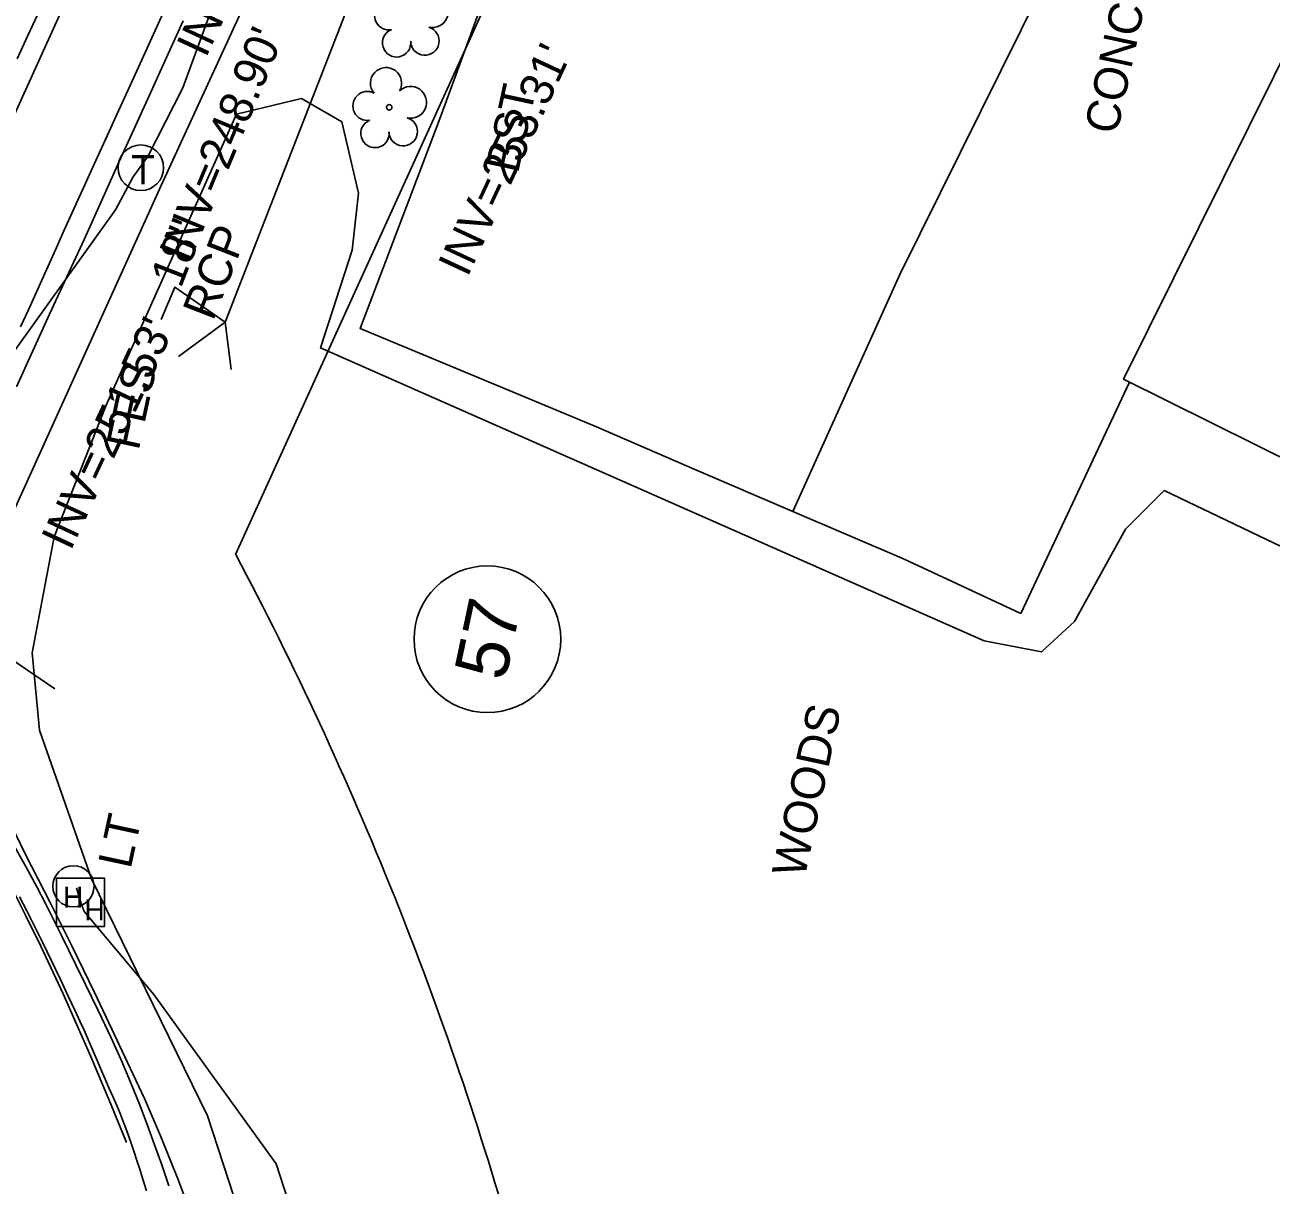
# Model space of a CAD drawing. Extents: x 2100323 to 2109811, y 740376 to 749755.
# Drawn here: x 2106563 to 2106711.6, y 744661.3 to 744799.8 of the extents above; entities that cross this region are included whole.
import ezdxf

# ---------------------------------------------------------------- set-up
doc = ezdxf.new("R2010")
doc.units = 0
for name, color, linetype in [('Exist Building', 7, 'Continuous'), ('Exist Guardrail', 7, 'Continuous'), ('Exist Horizontal Alignment', 7, 'Continuous'), ('Exist Property Owner Number CELL', 7, 'Continuous'), ('Exist Right of Way Line', 7, 'Continuous'), ('Exist Roads Change in Surface', 7, 'Continuous'), ('Exist Roads Change in Surface Text', 7, 'Continuous'), ('Exist Roads Curbs', 7, 'Continuous'), ('Exist Roads Curbs Text', 7, 'Continuous'), ('Exist Roads EOP', 7, 'Continuous'), ('Exist Roads EOP Other', 7, 'Continuous'), ('Exist Roads EOT', 7, 'Continuous'), ('Exist Structure Major Bridge WW', 7, 'Continuous'), ('Exist Structure Minor Head and End Wall', 7, 'Continuous'), ('Exist Structure Minor Head and End Wall Text', 7, 'Continuous'), ('Exist Structure Minor Pipes CMP 12 Inch Invert', 7, 'Continuous'), ('Exist Structure Minor Pipes RCP 18 Inch', 7, 'Continuous'), ('Exist Structure Minor Pipes RCP 18 Inch Invert', 7, 'Continuous'), ('Exist Structure Minor Pipes RCP 18 Inch Leader', 7, 'Continuous'), ('Exist Structure Minor Pipes RCP 18 Inch Text', 7, 'Continuous'), ('Exist Utilities Other Pole CELL', 7, 'Continuous'), ('Exist Utilities Other Pole Text', 7, 'Continuous'), ('Exist Utilities Power Hand Hole CELL', 7, 'Continuous'), ('Exist Utilities Power UG Cable SUE LOS B', 7, 'Continuous'), ('Exist Utilities Telephone Manhole CELL', 7, 'Continuous'), ('Exist Utilities Telephone UG Conduit SUE LOS B', 7, 'Continuous'), ('Exist Vegetation Tree CELL', 7, 'Continuous'), ('Exist Vegetation Woods Line', 7, 'Continuous'), ('Exist Vegetation Woods Line Text', 7, 'Continuous')]:
    doc.layers.add(name, color=color, linetype=linetype)

msp = doc.modelspace()

# ---------------------------------------------------------------- linework, layer by layer
at = {"layer": 'Exist Building'}
msp.add_lwpolyline([(2106720.97, 744811.75), (2106694.05, 744757.48), (2106730.96, 744739.17), (2106757.89, 744793.44)], close=True, dxfattribs=at)
at = {"layer": 'Exist Guardrail'}
msp.add_lwpolyline([(2106559.88, 744707.25), (2106563.14, 744700.63), (2106565.99, 744695.04), (2106568.57, 744689.87), (2106571.27, 744684.3), (2106573.36, 744679.96), (2106575.22, 744675.98), (2106577.25, 744671.68), (2106579.16, 744667.22), (2106581.29, 744661.89), (2106583.16, 744656.88)], dxfattribs=at)
at = {"layer": 'Exist Horizontal Alignment'}
msp.add_line((2106482.85, 744615.47), (2106620.86, 744919.2), dxfattribs=at)
msp.add_arc((2106216.87, 744539.52), 363, 15.7224, 59.8264, dxfattribs=at)
at = {"layer": 'Exist Property Owner Number CELL'}
msp.add_circle((2106618.15, 744726.47), 8.75, dxfattribs=at)
at = {"layer": 'Exist Right of Way Line'}
msp.add_line((2106588.12, 744736.58), (2106662.51, 744900.28), dxfattribs=at)
msp.add_arc((2106216.87, 744539.52), 420.31, 15.7224, 27.959, dxfattribs=at)
at = {"layer": 'Exist Roads Change in Surface'}
msp.add_lwpolyline([(2106747.38, 744821.09), (2106734.21, 744823.84), (2106709.17, 744826.36), (2106693.6, 744828.36), (2106676.03, 744829.58), (2106686.68, 744809.01), (2106667.37, 744769.97), (2106654.57, 744741.71)], dxfattribs=at)
at = {"layer": 'Exist Roads Curbs'}
for points in [[(2106561.96, 744756.56), (2106563.92, 744760.87), (2106565.93, 744765.25), (2106568, 744769.7), (2106570.08, 744774.25), (2106572.19, 744778.92), (2106574.24, 744783.48), (2106576.17, 744787.73), (2106577.99, 744791.73), (2106579.89, 744795.87), (2106581.87, 744800.23)], [(2106580.14, 744661.24), (2106579.3, 744663.74), (2106578.45, 744666.16), (2106577.56, 744668.57), (2106576.63, 744670.98), (2106575.64, 744673.44), (2106574.57, 744676), (2106573.27, 744678.9), (2106571.72, 744682.19), (2106570.21, 744685.29), (2106569.07, 744687.63), (2106568.23, 744689.32), (2106567.38, 744691.04), (2106566.47, 744692.88), (2106565.48, 744694.84), (2106564.41, 744696.91), (2106563.14, 744699.28), (2106561, 744703.09)]]:
    msp.add_lwpolyline(points, dxfattribs=at)
at = {"layer": 'Exist Roads EOP'}
for points in [[(2106564.51, 744801.04), (2106563.33, 744798.49), (2106562.06, 744795.73)], [(2106579.68, 744801.64), (2106578.31, 744798.64), (2106576.92, 744795.6), (2106575.52, 744792.54), (2106574.14, 744789.52), (2106572.78, 744786.53), (2106571.43, 744783.58), (2106570.11, 744780.69), (2106568.85, 744777.9), (2106567.63, 744775.2), (2106566.47, 744772.58), (2106565.36, 744770.11), (2106564.33, 744767.81), (2106563.36, 744765.69), (2106562.47, 744763.75)], [(2106562.34, 744695.74), (2106563.2, 744694.06), (2106564.12, 744692.24), (2106565.1, 744690.25), (2106566.14, 744688.11), (2106567.21, 744685.86), (2106568.15, 744683.88), (2106568.93, 744682.22), (2106569.55, 744680.88), (2106570.04, 744679.81), (2106570.51, 744678.73), (2106571, 744677.6), (2106571.51, 744676.41), (2106572.03, 744675.17), (2106572.54, 744673.99), (2106573.02, 744672.87), (2106573.49, 744671.82), (2106573.93, 744670.83), (2106574.34, 744669.87), (2106574.72, 744668.93), (2106575.06, 744668.02), (2106575.37, 744667.12), (2106575.68, 744666.21), (2106576, 744665.26), (2106576.33, 744664.29), (2106576.67, 744663.26), (2106577.06, 744662.06), (2106577.5, 744660.67)]]:
    msp.add_lwpolyline(points, dxfattribs=at)
at = {"layer": 'Exist Roads EOP Other'}
for points in [[(2106553.37, 744723.5), (2106556.86, 744731.26), (2106579.22, 744780.61), (2106602.26, 744830.65), (2106623.12, 744876.4), (2106643.15, 744917.68)], [(2106612.41, 744788.35), (2106626.52, 744826.88), (2106640.7, 744824.03), (2106643.74, 744832.49), (2106636.6, 744832.66), (2106630.32, 744834.98), (2106626.06, 744838.12), (2106634.8, 744860.94), (2106657.29, 744908.48)], [(2106612.41, 744788.35), (2106602.96, 744763.53), (2106621.13, 744756), (2106631.18, 744751.8), (2106643.1, 744746.62), (2106654.57, 744741.71), (2106667.78, 744736.04), (2106681.77, 744729.55)], [(2106694.76, 744757.13), (2106681.77, 744729.55)]]:
    msp.add_lwpolyline(points, dxfattribs=at)
at = {"layer": 'Exist Roads EOT'}
msp.add_lwpolyline([(2106556.25, 744706.79), (2106557.03, 744705.37), (2106559.09, 744701.41), (2106560.91, 744697.84), (2106563.11, 744693.39), (2106564.87, 744689.84), (2106567.53, 744684.15), (2106570.81, 744676.77), (2106573.24, 744671), (2106575.08, 744666.42)], dxfattribs=at)
at = {"layer": 'Exist Structure Major Bridge WW'}
msp.add_lwpolyline([(2106532.73, 744611.68), (2106530.43, 744630.38), (2106529, 744645.52), (2106527, 744664.44), (2106556.5, 744727.39), (2106566.56, 744720.56)], dxfattribs=at)
at = {"layer": 'Exist Structure Minor Head and End Wall'}
msp.add_lwpolyline([(2106581.3, 744760.21), (2106586.85, 744764.3), (2106587.58, 744758.65)], dxfattribs=at)
at = {"layer": 'Exist Structure Minor Pipes RCP 18 Inch'}
msp.add_line((2106610.36, 744824.63), (2106586.85, 744764.3), dxfattribs=at)
at = {"layer": 'Exist Structure Minor Pipes RCP 18 Inch Leader'}
msp.add_lwpolyline([(2106586.85, 744764.3), (2106580.88, 744768.49), (2106579.23, 744764.63)], dxfattribs=at)
at = {"layer": 'Exist Utilities Other Pole CELL'}
msp.add_circle((2106568.77, 744696.99), 2.46, dxfattribs=at)
at = {"layer": 'Exist Utilities Power Hand Hole CELL'}
msp.add_line((2106569.69, 744694.92), (2106569.69, 744694.92), dxfattribs=at)
msp.add_lwpolyline([(2106566.74, 744692.2), (2106572.49, 744692.2), (2106572.49, 744697.95), (2106566.74, 744697.95), (2106566.74, 744692.2)], dxfattribs=at)
at = {"layer": 'Exist Utilities Power UG Cable SUE LOS B'}
msp.add_lwpolyline([(2106569.14, 744696.81), (2106569.69, 744694.92), (2106570.05, 744693.98), (2106578.34, 744684.09), (2106592.96, 744663.87), (2106602.07, 744635.77), (2106606.75, 744612.76), (2106610.96, 744593.86), (2106610.74, 744589), (2106609.77, 744587.99), (2106607.63, 744587.68), (2106607, 744587.43)], dxfattribs=at)
at = {"layer": 'Exist Utilities Telephone Manhole CELL'}
msp.add_circle((2106576.81, 744782.72), 2.72, dxfattribs=at)
at = {"layer": 'Exist Utilities Telephone UG Conduit SUE LOS B'}
msp.add_lwpolyline([(2106439.54, 744450.4), (2106448.41, 744475.29), (2106457.74, 744500.48), (2106457.74, 744500.36), (2106467.09, 744525.45), (2106475.95, 744550.86), (2106484.89, 744575.77), (2106494.18, 744601.3), (2106500.83, 744627.39), (2106507.85, 744646.64), (2106526.13, 744688.01), (2106543.68, 744727.31), (2106559.8, 744758.22), (2106573.78, 744777.71), (2106575.91, 744781.64), (2106577.63, 744784.06), (2106581.81, 744792.25), (2106589.67, 744813.67), (2106599.35, 744836.87), (2106607.48, 744853.62)], dxfattribs=at)
at = {"layer": 'Exist Vegetation Tree CELL'}
msp.add_line((2106606.44, 744789.93), (2106606.44, 744789.93), dxfattribs=at)
msp.add_circle((2106606.44, 744789.93), 0.326, dxfattribs=at)
for centre, radius, start, end in [((2106606.42, 744800.89), 1.73, 62.6636, 279.3457), ((2106611.58, 744801.33), 1.9, 257.1011, 134.1999), ((2106610.7, 744797.84), 1.7, 181.2822, 74.56), ((2106607.32, 744797.62), 1.69, 111.5671, 6.231), ((2106606.06, 744792.81), 1.86, 330.1651, 219.7134), ((2106608.99, 744790.52), 1.9, 257.1011, 134.1999), ((2106603.83, 744790.09), 1.73, 62.6636, 279.3457), ((2106604.74, 744786.81), 1.69, 111.5671, 6.231), ((2106608.11, 744787.03), 1.7, 181.2822, 74.56)]:
    msp.add_arc(centre, radius, start, end, dxfattribs=at)
at = {"layer": 'Exist Vegetation Woods Line'}
msp.add_lwpolyline([(2106594.12, 744640.99), (2106584.78, 744669.62), (2106570.93, 744697.87), (2106564.71, 744715.62), (2106563.85, 744724.86), (2106566.46, 744738.7), (2106572.66, 744754.4), (2106588.21, 744789.11), (2106595.99, 744790.98), (2106600.78, 744788.2), (2106602.76, 744779.67), (2106602.03, 744772.87), (2106598.25, 744761.22), (2106677.4, 744726.29), (2106684.24, 744724.97), (2106688.2, 744728.57), (2106694.27, 744739.61), (2106698.88, 744744.23), (2106744.59, 744722.34)], dxfattribs=at)

# ---------------------------------------------------------------- texts
at = {"layer": 'Exist Property Owner Number CELL'}
msp.add_text('57', height=6.25, rotation=78.0326, dxfattribs=at).set_placement((2106620.26, 744721.35))
at = {"layer": 'Exist Roads Change in Surface Text'}
for s, p in [('CONC', (2106693.25, 744786.55)), ('BST', (2106621.8, 744781.94))]:
    msp.add_text(s, height=4, rotation=77.8136, dxfattribs=at).set_placement(p)
at = {"layer": 'Exist Roads Curbs Text'}
msp.add_text('CONC  ISLAND', height=4, rotation=65.0576, dxfattribs=at).set_placement((2106548.85, 744776.46))
at = {"layer": 'Exist Structure Minor Head and End Wall Text'}
msp.add_text('FES', height=4, rotation=77.8136, dxfattribs=at).set_placement((2106576.54, 744748.88))
at = {"layer": 'Exist Structure Minor Pipes CMP 12 Inch Invert'}
msp.add_text("INV=253.31'", height=4, rotation=65, dxfattribs=at).set_placement((2106615.77, 744769.55))
at = {"layer": 'Exist Structure Minor Pipes RCP 18 Inch Invert'}
for s, rotation, p in [("INV=248.83'", 65, (2106584.56, 744795.71)), ("INV=248.90'", 67.3379, (2106582.56, 744771.18)), ("INV=251.53'", 65, (2106568.43, 744736.91))]:
    msp.add_text(s, height=4, rotation=rotation, dxfattribs=at).set_placement(p)
at = {"layer": 'Exist Structure Minor Pipes RCP 18 Inch Text'}
for s, p in [('18"', (2106581.58, 744768.23)), ('RCP', (2106585.43, 744764.33))]:
    msp.add_text(s, height=4, rotation=68.7119, dxfattribs=at).set_placement(p)
at = {"layer": 'Exist Utilities Other Pole Text'}
msp.add_text('LT', height=4, rotation=77.8136, dxfattribs=at).set_placement((2106575.59, 744698.95))
at = {"layer": 'Exist Utilities Power Hand Hole CELL'}
for p in [(2106567.53, 744694.45), (2106570.09, 744692.93)]:
    msp.add_text('H', height=2.5, dxfattribs=at).set_placement(p)
at = {"layer": 'Exist Utilities Telephone Manhole CELL'}
msp.add_text('T', height=3.5, dxfattribs=at).set_placement((2106575.64, 744780.72))
at = {"layer": 'Exist Vegetation Woods Line Text'}
msp.add_text('WOODS', height=4, rotation=77.8136, dxfattribs=at).set_placement((2106655.98, 744697.87))

doc.saveas('drawing.dxf')
